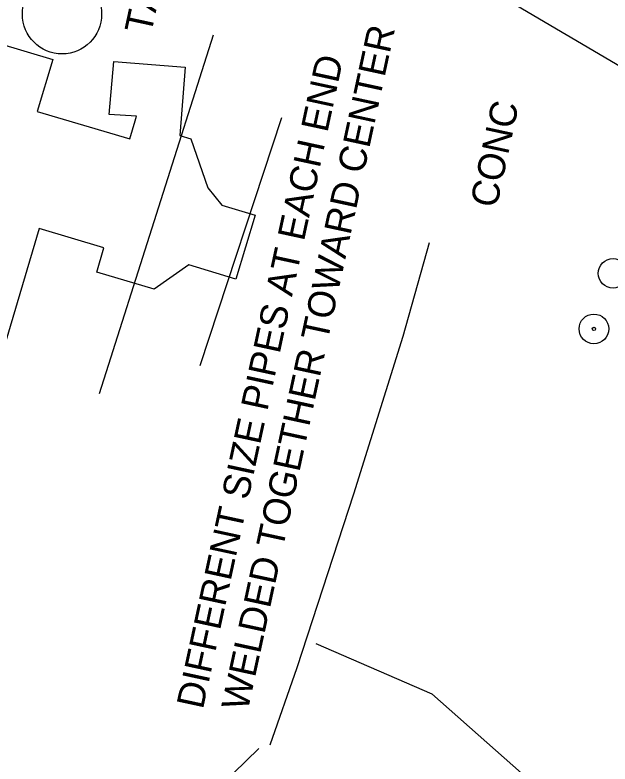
# Model space of a CAD drawing. Extents: x 2100323 to 2109811, y 740376 to 749755.
# Drawn here: x 2106015.2 to 2106102.8, y 744700.3 to 744810.5 of the extents above; entities that cross this region are included whole.
import ezdxf

# ---------------------------------------------------------------- set-up
doc = ezdxf.new("R2010")
doc.units = 0
for name, color, linetype in [('Exist Building', 7, 'Continuous'), ('Exist Other Culture AG Tank', 7, 'Continuous'), ('Exist Other Culture AG Tank Text', 7, 'Continuous'), ('Exist Other Culture Area Outline', 7, 'Continuous'), ('Exist Other Culture Sign CELL', 7, 'Continuous'), ('Exist Roads EOP Other', 7, 'Continuous'), ('Exist Roads EOP Other Text', 7, 'Continuous'), ('Exist Structure Minor Pipes CMP 96 Inch', 7, 'Continuous'), ('Exist Structure Minor Pipes CMP 96 Inch Text', 7, 'Continuous')]:
    doc.layers.add(name, color=color, linetype=linetype)

msp = doc.modelspace()

# ---------------------------------------------------------------- linework, layer by layer
at = {"layer": 'Exist Building'}
for p, q in [((2106027.64, 744754.84), (2106044.43, 744807.56)), ((2106054.42, 744795.35), (2106042.42, 744758.89))]:
    msp.add_line(p, q, dxfattribs=at)
msp.add_lwpolyline([(2106052.74, 744703.13), (2106056.74, 744714.54), (2106065.05, 744740.07), (2106072.32, 744763.27), (2106076.21, 744777.02)], dxfattribs=at)
at = {"layer": 'Exist Other Culture AG Tank'}
msp.add_circle((2106022.12, 744810.61), 5.83, dxfattribs=at)
at = {"layer": 'Exist Other Culture Area Outline'}
msp.add_lwpolyline([(2106012.65, 744806.36), (2106020.75, 744803.95), (2106018.48, 744796.33), (2106032.1, 744792.28), (2106032.89, 744794.94), (2106033.09, 744795.61), (2106029.05, 744795.88), (2106029.74, 744803.64), (2106040.26, 744802.83), (2106039.45, 744792.76), (2106041.06, 744792.28), (2106043.58, 744785.09), (2106045.65, 744782.52), (2106050.53, 744781.07), (2106047.72, 744771.66), (2106040.78, 744773.73), (2106035.67, 744770.18), (2106027.22, 744772.69), (2106028.29, 744776.27), (2106018.76, 744779.11), (2106010.96, 744752.91)], dxfattribs=at)
at = {"layer": 'Exist Other Culture Sign CELL'}
for centre, radius in [((2106103.22, 744772.5), 2.18), ((2106100.41, 744764.32), 2.18), ((2106100.41, 744764.32), 0.24)]:
    msp.add_circle(centre, radius, dxfattribs=at)
at = {"layer": 'Exist Roads EOP Other'}
for points in [[(2106059.49, 744718.03), (2106076.56, 744710.67), (2106095.28, 744694.06)], [(2106051.11, 744702.59), (2106032.35, 744684.38), (2106029.78, 744675.61), (2106025.08, 744677.07), (2106021.07, 744663.56), (2106019.27, 744662.1), (2106013.72, 744643.4), (2106004.55, 744611.14), (2106017.43, 744607.9), (2106009.28, 744581.02), (2106012.78, 744579.84)]]:
    msp.add_lwpolyline(points, dxfattribs=at)
at = {"layer": 'Exist Structure Minor Pipes CMP 96 Inch'}
msp.add_lwpolyline([(2106040.81, 744840.28), (2106219.57, 744735.23)], dxfattribs=at)

# ---------------------------------------------------------------- texts
at = {"layer": 'Exist Other Culture AG Tank Text'}
msp.add_text('TANKS', height=4, rotation=77.8136, dxfattribs=at).set_placement((2106035.21, 744807.53))
at = {"layer": 'Exist Roads EOP Other Text'}
msp.add_text('CONC', height=4, rotation=77.8136, dxfattribs=at).set_placement((2106086.07, 744781.97))
at = {"layer": 'Exist Structure Minor Pipes CMP 96 Inch Text'}
for s, p in [('WELDED TOGETHER TOWARD CENTER', (2106049.45, 744708)), ('DIFFERENT SIZE PIPES AT EACH END', (2106042.85, 744708.26))]:
    msp.add_text(s, height=4, rotation=77.8136, dxfattribs=at).set_placement(p)

doc.saveas('drawing.dxf')
